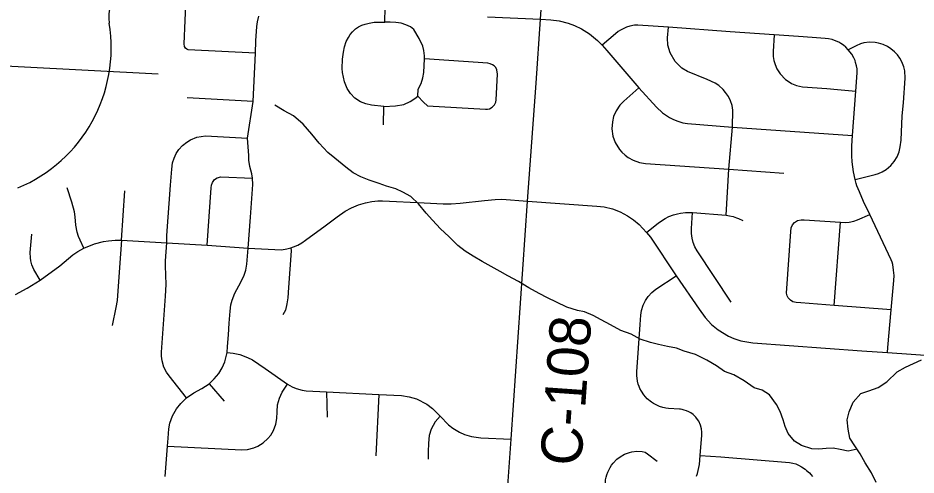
# Model space of a CAD drawing. Extents: x 114604 to 551442, y 316898 to 567001.
# Drawn here: x 230034 to 236583, y 455631 to 458966 of the extents above; entities that cross this region are included whole.
import ezdxf

# ---------------------------------------------------------------- set-up
doc = ezdxf.new("R2010")
doc.units = 0
for name, color, linetype in [('GE_P_Alignment_1000_Cardinal_Points', 7, 'Continuous'), ('GE_P_Alignment_500_Bearings', 7, 'Continuous'), ('GE_P_Alignment_500_Curve_Data', 7, 'Continuous'), ('PM_P_Cells', 7, 'Continuous'), ('PM_P_CL_Double_Solid', 7, 'Continuous')]:
    doc.layers.add(name, color=color, linetype=linetype)

msp = doc.modelspace()

# ---------------------------------------------------------------- linework, layer by layer
at = {"layer": 'GE_P_Alignment_1000_Cardinal_Points'}
for p, q in [((231749.9, 458355.4), (231267.7, 458384.3)), ((232699.9, 458185.8), (232703.1, 458320.3)), ((235219.2, 457861.6), (235618.1, 457833.2)), ((230788.4, 457343.7), (230813.8, 457703.7)), ((235985.5, 456868.3), (236033.1, 457474.9)), ((231427.9, 456297.2), (231537.1, 456168.8)), ((232284.7, 456237.2), (232289.3, 456052.4)), ((232664.6, 456218.4), (232644.8, 455771.3))]:
    msp.add_line(p, q, dxfattribs=at)
for points in [[(232710.1, 458935.3), (232717.5, 459258), (232738.8, 459747), (232741.9, 459777.2), (232745.6, 459798.8), (232752.6, 459825.7), (232764, 459856.7), (232775.7, 459882.9), (232840.3, 460001.8), (232852.4, 460029.1), (232863, 460066.1), (232867.1, 460095.9), (232867.3, 460130.4), (232862.8, 460164.7), (232853.6, 460198.1), (232841.8, 460226.1), (232824.3, 460256.1), (232787.5, 460311.1)], [(231765.4, 458710.3), (231276.1, 458734.3), (231265.3, 458738.6), (231255.6, 458745), (231247.9, 458757.9), (231245, 458776.6), (231261.4, 459120.8), (231290.5, 459608.8), (231296.4, 459630), (231306.9, 459642.3), (231329, 459649.8), (231458.7, 459636.5), (231695.7, 459625.3)], [(231108.1, 455619.6), (231123.6, 455841.5), (231128.2, 455898.8), (231133.9, 455968.9), (231142, 456008.5), (231161.8, 456061.6), (231191.2, 456114.1), (231221.7, 456153.9), (231263.6, 456194.8), (231316.7, 456231.8), (231373.9, 456262.2), (231427.9, 456297.2), (231465.6, 456331.6), (231499.1, 456372.8), (231523.4, 456412.8), (231542.2, 456455.7), (231559.7, 456525.4), (231562.6, 456567.8), (231568.5, 456654.9), (231574.2, 456738.4), (231580.3, 456827.6), (231586.1, 456873.6), (231595, 456907.7), (231615.5, 456957.4), (231645.1, 457011.9), (231669.7, 457056.6), (231683.9, 457089.9), (231694.8, 457125.2), (231703.7, 457170.4), (231712.6, 457287.4), (231728.8, 457512), (231745.8, 457749.6), (231744.3, 457795.8), (231739.4, 457829.1), (231725.6, 457883), (231718.2, 457927.5), (231717.9, 457962.7), (231707.4, 458087.7), (231749.9, 458355.4), (231765.4, 458710.3), (231769.7, 458797.9), (231776.3, 458902.8), (231779.8, 458938.6), (231789.3, 458979.3)], [(232703.1, 458320.3), (232612.5, 458329.7), (232570.8, 458339.4), (232531.9, 458353.5), (232490, 458381.9), (232458.2, 458414.8), (232433.5, 458451.8), (232414.7, 458500.1), (232407, 458533.7), (232401, 458568.1), (232399.4, 458598.3), (232401.8, 458664.4), (232408.6, 458716.2), (232415.5, 458756.4), (232427.9, 458794.3), (232443.7, 458824.2), (232457.4, 458846.3), (232473.6, 458864.6), (232495.8, 458885.7), (232517.9, 458900.9), (232542.6, 458912.9), (232565.9, 458921), (232595, 458927.6), (232630.7, 458934.3), (232710.1, 458935.3)], [(232703.1, 458320.3), (232787.8, 458323.9), (232847.8, 458335.3), (232893, 458355.3), (232927.1, 458377.6), (232950.3, 458394.9), (232952.6, 458446.4), (232974.8, 458488.4), (232987.6, 458529.6), (232992.8, 458568.1), (232998.3, 458667.1), (232998.6, 458688.8), (232994.2, 458727.5), (232985.3, 458761), (232958.8, 458815.5), (232919.8, 458882.5), (232896.4, 458900.7), (232861.9, 458915.2), (232827.6, 458927.2), (232790.7, 458933), (232749.1, 458935.2), (232710.1, 458935.3)], [(233458.8, 458974.1), (233844.7, 458958)], [(233844.7, 458958), (233919.5, 458952.3), (233980.9, 458944.2), (234046.3, 458927.7), (234091.6, 458911.2), (234143.8, 458886.3), (234201.1, 458850.6), (234260.8, 458801.7), (234294.4, 458767.2), (234327.7, 458728.2)], [(236375.2, 456525.9), (236378.1, 456560.8), (236401.6, 456836.5), (236420.7, 457050.9), (236422.7, 457087.3), (236419.9, 457125.7), (236414.4, 457166.2), (236408.9, 457183), (236401.2, 457201.8), (236245.4, 457532.8), (236201.4, 457626.9), (236170.3, 457697.9), (236151.8, 457742.2), (236147.1, 457758.7), (236140.6, 457786.5), (236128, 457842), (236118.1, 457915.6), (236115.3, 457960), (236115.8, 458034.1), (236120.7, 458107.9), (236145.2, 458432.8), (236155.2, 458565.9), (236154.9, 458577.7), (236153.2, 458595.3), (236149.4, 458617.2), (236142.7, 458641.9), (236138.3, 458654.4), (236129.5, 458674.7), (236114.4, 458701.6), (236089.1, 458734.6), (236070.8, 458752.8), (236053.6, 458767), (236035.5, 458779.4), (236020.3, 458788.2), (236000.3, 458797.7), (235971.4, 458807.8), (235945.8, 458813.7), (235919.9, 458816.8), (235824.8, 458823.2), (235725.1, 458830), (235548, 458842), (235227.7, 458863.6), (234777.9, 458899.7), (234554, 458914.2), (234529.9, 458912.8), (234495.9, 458906.6), (234471.1, 458898.8), (234428.7, 458878), (234410.6, 458866.1), (234392.1, 458851.2), (234294.4, 458767.2)], [(235197.7, 457526.4), (235219.2, 457861.6), (235244.8, 458169.1), (235247.7, 458292), (235241.3, 458327.9), (235229.6, 458361.8), (235216.3, 458391.9), (235194.7, 458421.5), (235177.2, 458444.4), (235144.2, 458473.1), (235118.4, 458489.6), (235059, 458516.1), (234917.7, 458576.1), (234874.7, 458599.2), (234826.6, 458647.6), (234789.5, 458711), (234773.9, 458767.5), (234771.1, 458821.1), (234777.9, 458899.7)], [(235548, 458842), (235541.6, 458721.9), (235541.7, 458684.4), (235546.7, 458654.5), (235555.2, 458625.5), (235569.2, 458593.8), (235592.9, 458557.1), (235632.2, 458517), (235649.6, 458504.1), (235675.7, 458488.7), (235711.7, 458473.8), (235754.3, 458464), (235931.6, 458450.6), (236011.4, 458444.7), (236145.2, 458432.8)], [(236140.6, 457786.5), (236284.2, 457822.6), (236309.2, 457830.3), (236337, 457842.6), (236366.7, 457860.6), (236399.8, 457888.7), (236425, 457918.5), (236445.2, 457952), (236459.9, 457988.1), (236468.7, 458026.2), (236474.5, 458075.4), (236482.8, 458251.6), (236492, 458347.7), (236503.8, 458525.5), (236500.5, 458579.8), (236493.5, 458609.7), (236479.5, 458645.7), (236464.6, 458672.6), (236447, 458696.8), (236426.1, 458719.3), (236398.9, 458741.8), (236374.8, 458757.1), (236342.9, 458772), (236310.2, 458782.4), (236284.2, 458786.9), (236244.8, 458788.5), (236203.4, 458783.4), (236178, 458776.6), (236145.7, 458763.6), (236089.1, 458734.6)], [(232950.3, 458394.9), (232992.5, 458351.1), (233021.6, 458323.7), (233442.5, 458299.6), (233458, 458300.4), (233471.8, 458303.8), (233491.2, 458314.2), (233508.9, 458332.9), (233517.7, 458351.6), (233520.9, 458369.3), (233531.6, 458556.7), (233526.9, 458587.3), (233517.7, 458604.3), (233507.3, 458615.9), (233494.8, 458625.1), (233478.1, 458632.3), (233461.5, 458635.2), (232998.3, 458667.1)], [(234327.7, 458728.2), (234561.3, 458455.6), (234690.9, 458314.2), (234734.8, 458273.5), (234784.5, 458240.1), (234814.2, 458225), (234845, 458212.5), (234883.2, 458201.2), (234915.8, 458194.8), (235244.8, 458169.1), (236120.7, 458107.9)], [(229378.7, 458650.2), (229431.7, 458643.9), (229522.2, 458637.6), (231057.2, 458559.4)], [(234561.3, 458455.6), (234451.6, 458358.5), (234423.5, 458329.3), (234395.9, 458288.2), (234378.2, 458246.8), (234368.6, 458207.3), (234365.5, 458157.7), (234373.1, 458103.8), (234389.7, 458056.7), (234420.5, 458006.3), (234438.3, 457985.6), (234461.7, 457963.9), (234483.8, 457947.7), (234519.7, 457927.9), (234567, 457911.5), (234609.3, 457904.9), (235219.2, 457861.6)], [(231263.6, 456194.8), (231135.7, 456354.2), (231116.4, 456381.7), (231098.8, 456417), (231085, 456464.2), (231081, 456499), (231081.3, 456526.5), (231108.9, 456937.1), (231113.6, 457021.3), (231111.2, 457088.6), (231108.7, 457156.2), (231110.4, 457194.5), (231119.5, 457325.4), (231119.7, 457379.3), (231147, 457745.2), (231155.8, 457862), (231161.9, 457908.4), (231172.6, 457943.9), (231188.5, 457977.5), (231207.8, 458006.7), (231234.1, 458035.9), (231264.6, 458060.7), (231292.7, 458077.5), (231339.4, 458095.7), (231369.2, 458102.1), (231401.8, 458104.9), (231707.4, 458087.7)], [(231413.4, 457307.1), (231443.6, 457726.2), (231445.5, 457745.6), (231452.2, 457765.5), (231468.3, 457787), (231485.5, 457799), (231514.3, 457806.9), (231744.3, 457795.8)], [(230515.3, 457287.1), (230487.2, 457343.4), (230474.7, 457371.9), (230465.1, 457402), (230456.3, 457454), (230451.8, 457514.2), (230447, 457551.8), (230427.2, 457621.5), (230392.4, 457726.4)], [(230016.6, 456948.1), (230102, 456995.1), (230194.9, 457052.6), (230339.1, 457157.8), (230435.1, 457238.2), (230470.7, 457262.3), (230515.3, 457287.1), (230591.6, 457317.5), (230657.3, 457334.9), (230695.3, 457340.7), (230743.3, 457344.2), (230788.4, 457343.7), (231119.5, 457325.4), (231413.4, 457307.1), (231712.6, 457287.4), (231956.2, 457274.2), (231995.5, 457280.8), (232022.7, 457288.1), (232042.4, 457295), (232074.8, 457309.2), (232104.9, 457326.3), (232131.3, 457344.5), (232274.4, 457449.3), (232362.6, 457513.9), (232421, 457555.2), (232466.4, 457580.7), (232518.3, 457602.9), (232568.3, 457618.1), (232615.2, 457627.2), (232658.4, 457631.7), (232693.2, 457632.5), (232995.4, 457616.6), (233135.1, 457609), (233192.9, 457609.2), (233258.7, 457615.6), (233435.7, 457634.1), (233514.5, 457641.9), (233562.6, 457642.8), (233750.6, 457629.2)], [(233750.6, 457629.2), (234256.4, 457593.9), (234309.3, 457587.3), (234368.7, 457573), (234426, 457551.4), (234480.1, 457523.1), (234523.5, 457493.6), (234563.6, 457459.8), (234618.8, 457401.6), (234645.8, 457367.5), (234833.9, 457084.2), (235001.6, 456841.9), (235045.2, 456780.3), (235092.7, 456729), (235139.9, 456689.9), (235214.7, 456644.6), (235254.8, 456627.1), (235304.7, 456610.7), (235393.2, 456594.8), (236187.3, 456537.6), (236375.2, 456525.9), (236721.4, 456500)], [(234618.8, 457401.6), (234705.2, 457471.1), (234753.1, 457503.1), (234780, 457516.7), (234813.7, 457530.5), (234843, 457537.9), (234866.7, 457542.5), (234902.9, 457546.3), (234952.6, 457545.3), (235197.7, 457526.4), (235222.6, 457523), (235248.9, 457517), (235274.5, 457508.7), (235289.6, 457502.7), (235321, 457487)], [(235235.8, 456891.3), (234986.3, 457265.7), (234970.4, 457295.3), (234958.1, 457326.6), (234949.6, 457359.2), (234945.1, 457392.5), (234945, 457430.9), (234952.6, 457545.3)], [(236401.6, 456836.5), (235985.5, 456868.3), (235742.1, 456887.4), (235709.5, 456890.2), (235685.2, 456895.8), (235668.2, 456905.7), (235651.9, 456922.8), (235643.4, 456939.1), (235639, 456958.3), (235670, 457408.8), (235672.6, 457433.9), (235681.4, 457456.3), (235695.8, 457473.9), (235717.8, 457487.7), (235744.5, 457493.3), (235766.9, 457492.2), (236033.1, 457474.9), (236071.8, 457474.5), (236095.8, 457477.1), (236128.9, 457484.2), (236156.4, 457493.5), (236245.4, 457532.8)], [(230194.9, 457052.6), (230149.2, 457129.7), (230135.3, 457164.2), (230127.7, 457194.5), (230124.6, 457216.7), (230122.7, 457255.6), (230133.8, 457389)], [(230788.4, 457343.7), (230774.5, 457145.1), (230756.4, 456904.2), (230748, 456852.7), (230721.6, 456720.8)], [(232022.7, 457288.1), (232025.3, 457266.9), (232006.3, 456999.7), (232000.9, 456923.7), (231993.8, 456879.7), (231984.9, 456834.5), (231966.6, 456800.3)], [(235020.5, 455928.1), (235020.8, 455944.2), (235018.1, 455968.4), (235010.9, 455995), (234998.2, 456022.7), (234990.1, 456035.7), (234976.9, 456052.6), (234957.1, 456071.7), (234939.8, 456084.2), (234926.5, 456091.9), (234909.9, 456099.5), (234892.5, 456105.3), (234877.5, 456108.8), (234865.4, 456110.6), (234858.2, 456111.3), (234779.1, 456117.1), (234757.9, 456119.6), (234749.3, 456121.1), (234736.5, 456124), (234711.5, 456131.7), (234687.4, 456141.9), (234668.2, 456152.3), (234653.5, 456161.9), (234623.2, 456186.9), (234597.2, 456216.3), (234580.3, 456241.7), (234570.2, 456261.1), (234563.4, 456277.2), (234557.7, 456293.7), (234552.2, 456314.8), (234546.9, 456358), (234547.3, 456384.2), (234571.2, 456728.3), (234575.9, 456796.8), (234577.9, 456814.9), (234580.9, 456832.1), (234592.6, 456870.8), (234609.2, 456905.2), (234628.8, 456934.1), (234655.5, 456962.9), (234686.3, 456987.3), (234833.9, 457084.2)], [(231559.7, 456525.4), (231603.2, 456520), (231651.3, 456509.6), (231708.8, 456488.6), (231743.6, 456470.7), (231836, 456408.9), (231999.9, 456292.8), (232034.3, 456273.3), (232061.8, 456261.6), (232106.2, 456249.2), (232136.5, 456244.9), (232284.7, 456237.2), (232664.6, 456218.4), (232831.6, 456210), (232886.6, 456202.2), (232939.8, 456186.4), (233015.3, 456147.4), (233056.7, 456115.3), (233112.5, 456059.6), (233173.6, 455998.3), (233204.4, 455973.6), (233255, 455943), (233291.2, 455927.1), (233341.7, 455911.8), (233409.3, 455902.8), (233629.6, 455893.3)], [(231123.6, 455841.5), (231666.3, 455815.6), (231707.5, 455818.2), (231754, 455829.5), (231784, 455842.3), (231821.1, 455865.1), (231856.5, 455897.3), (231876.9, 455922.8), (231896.6, 455956.5), (231913.3, 456001.3), (231920.8, 456044.1), (231923.5, 456092.4), (231927.5, 456142.4), (231940.5, 456191.5), (231961.6, 456234.3), (231999.9, 456292.8)], [(233112.5, 456059.6), (233076.5, 456019.6), (233046.9, 455966.5), (233033.2, 455920.4), (233026.9, 455862.8), (233026.3, 455799.2), (233024.4, 455747.7)], [(234981.4, 455621.6), (234989.2, 455642.7), (234995.4, 455664.2), (235000.1, 455686.1), (235003.2, 455708.3), (235010, 455772.6), (235020.5, 455922.7), (235020.5, 455928.1)], [(234312, 455460.4), (234319.7, 455595), (234323.1, 455614.3), (234328.1, 455633.2), (234334.5, 455651.6), (234351.9, 455686.7), (234362.6, 455703), (234374.7, 455718.5), (234402.4, 455746.1), (234425.9, 455763.7), (234458, 455782.9), (234492.9, 455796.4), (234511.1, 455800.9), (234548.3, 455805.2), (234585.7, 455803), (234606.8, 455796.9), (234625.7, 455785.7), (234696, 455733.1)], [(235010, 455772.6), (235160, 455763.3), (235659.8, 455722.3), (235685.7, 455717.5), (235706.8, 455711.5), (235727.3, 455703.7), (235747.5, 455691.6), (235773.9, 455673.3), (235785.3, 455664.1), (235805.5, 455647.4), (235816.3, 455635.1), (235828.2, 455619.8)]]:
    msp.add_lwpolyline(points, dxfattribs=at)
at = {"layer": 'GE_P_Alignment_500_Bearings'}
msp.add_lwpolyline([(233497.7, 453885.6), (233604.1, 455516.9), (233629.6, 455893.3), (233750.6, 457629.2), (233813.4, 458491.1), (233844.7, 458958), (233874.4, 459383.9), (233882, 459483.3), (233926.8, 460080.7), (233958.9, 460527.7), (233982.4, 460852.4), (233999.5, 461089.1), (234047.6, 461740.9), (234082.2, 462196.9), (234083.8, 462251.2), (234074.4, 462332.2), (234045.8, 462433.6), (234030.8, 462482.6), (233991.1, 462612.3)], dxfattribs=at)
at = {"layer": 'GE_P_Alignment_500_Curve_Data'}
for centre, radius, start, end in [((231010.5, 458968.4), 314.3, 137.22137, 187.34446), ((229605.9, 458747.3), 1107.8, 292.72376, 9.40071)]:
    msp.add_arc(centre, radius, start, end, dxfattribs=at)
at = {"layer": 'PM_P_Cells'}
for points in [[(236153.9, 455818.7), (236087.2, 455804.7), (236031.2, 455816.2), (235979.1, 455825.7), (235927.2, 455825.3), (235875.3, 455818.8), (235823.3, 455822.3), (235749.2, 455845.7), (235697, 455877.3), (235650.6, 455932.9), (235628.1, 455984.8), (235613.7, 456034.7), (235593.3, 456094.6), (235564.9, 456146.4), (235514.3, 456216), (235460.1, 456249.6), (235402, 456267.1), (235329.7, 456318.5), (235255.4, 456361.9), (235187.2, 456387.3), (235129, 456426.8), (235056.7, 456470.2), (234974.4, 456511.5), (234892.3, 456534.8), (234836.2, 456556.4), (234770.1, 456569.8), (234706.1, 456583.2), (234646, 456598.7), (234571.9, 456622.1), (234505.7, 456657.5), (234431.5, 456684.9), (234355.2, 456726.3), (234287, 456763.7), (234228.8, 456795.2), (234166.6, 456820.7), (234114.6, 456830.3), (234036.5, 456855.6), (233960.2, 456891), (233896, 456924.4), (233835.8, 456955.9), (233759.6, 456997.3), (233685.3, 457042.7), (233607, 457084), (233550.8, 457115.6), (233484.5, 457153), (233418.3, 457188.5), (233354, 457227.9), (233295.8, 457265.5), (233241.5, 457305), (233177, 457370.5), (233114.6, 457428), (233058.2, 457489.6), (233011.8, 457541.2), (232955.3, 457608.8), (232898.9, 457662.4), (232840.7, 457695.9), (232788.5, 457719.4), (232722.4, 457738.9), (232668.3, 457758.4), (232594.2, 457781.8), (232534, 457807.3), (232477.8, 457836.8), (232425.6, 457876.4), (232345.1, 457941.8), (232292.8, 457985.3), (232230.3, 458052.9), (232175.8, 458118.4), (232113.3, 458192), (232042.8, 458251.4), (231974.6, 458288.8), (231908.3, 458330.3)], [(236292.9, 455576.2), (236258.4, 455646), (236211.8, 455719.7), (236175.3, 455785.4), (236136.8, 455845.1), (236100.4, 455900.9), (236087.9, 455964.8), (236081.3, 456034.8), (236096.8, 456091), (236124.2, 456161.4), (236181.6, 456225.9), (236239.4, 456244.5), (236307.1, 456269.1), (236370.7, 456311.7), (236446.1, 456384.4), (236507.7, 456419), (236565.4, 456443.6), (236623.1, 456472.1)]]:
    msp.add_lwpolyline(points, dxfattribs=at)

# ---------------------------------------------------------------- texts
at = {"layer": 'PM_P_CL_Double_Solid'}
msp.add_text('C-108', height=300.01, rotation=86.00695, dxfattribs=at).set_placement((234140.8, 455691.7))

doc.saveas('drawing.dxf')
